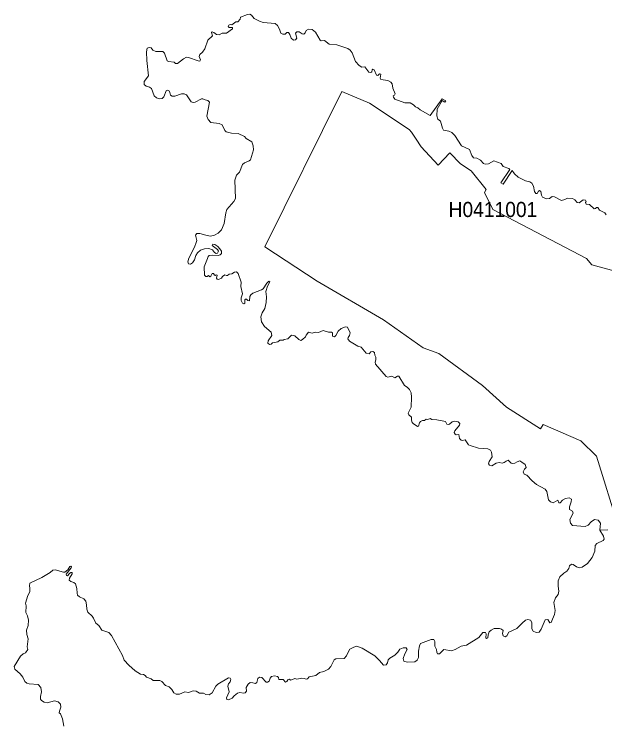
# Model space of a CAD drawing. Extents: x 369010 to 739155, y 6377141 to 6616555.
# Drawn here: x 471601 to 475502, y 6506627 to 6511297 of the extents above; entities that cross this region are included whole.
import ezdxf
from ezdxf.enums import TextEntityAlignment as Align

# ---------------------------------------------------------------- set-up
doc = ezdxf.new("R2010")
doc.units = 0
doc.header["$LTSCALE"] = 40
doc.layers.add('1', color=7, linetype='Continuous', lineweight=13)
doc.layers.add('2', color=7, linetype='Continuous')

msp = doc.modelspace()

# ---------------------------------------------------------------- linework, layer by layer
at = {"layer": '1'}
for points in [[(474391.73, 6510624.43), (474395.04, 6510667.96), (474427.98, 6510724.89), (474445.85, 6510715.95), (474451.98, 6510724.39), (474427.48, 6510737.8), (474348.2, 6510626.75), (474283, 6510664.15), (474267.27, 6510678.05), (474250.56, 6510684.18), (474238.31, 6510697.58), (474216.63, 6510711.49), (474182.04, 6510711.49), (474115.01, 6510734.99), (474105.58, 6510747.23), (474103.92, 6510757.33), (474113.35, 6510761.8), (474116.66, 6510769.58), (474101.11, 6510806.98), (474097.13, 6510835.94), (474088.2, 6510846.04), (474068.67, 6510858.29), (474023.49, 6510865.07), (474017.86, 6510872.85), (474022.99, 6510899.66), (474012.89, 6510902.97), (474001.8, 6510891.72), (473992.87, 6510892.88), (473979.46, 6510928.63), (473970.52, 6510931.94), (473964.4, 6510927.47), (473963.24, 6510916.38), (473956.62, 6510910.75), (473943.22, 6510912.9), (473917.4, 6510948.98), (473897.37, 6510946.67), (473879.5, 6510957.92), (473854.34, 6510984.07), (473833.82, 6511041.67), (473819.75, 6511059.37), (473804.69, 6511069.47), (473732.86, 6511092.97), (473682.05, 6511099.1), (473650.77, 6511122.43), (473627.93, 6511120.28), (473622.3, 6511124.75), (473591.69, 6511178.37), (473568.18, 6511195.58), (473545.84, 6511197.24), (473528.63, 6511187.31), (473523.5, 6511172.75), (473514.06, 6511164.3), (473502.31, 6511165.96), (473483.94, 6511179.37), (473467.72, 6511180.52), (473458.79, 6511170.43), (473467.72, 6511138.15), (473459.94, 6511125.91), (473446.54, 6511124.75), (473430.32, 6511138.15), (473422.54, 6511162.65), (473411.95, 6511174.4), (473401.85, 6511174.4), (473389.61, 6511164.3), (473375.7, 6511163.81), (473362.3, 6511170.43), (473353.36, 6511197.24), (473341.11, 6511220.74), (473324.89, 6511234.64), (473245.62, 6511241.93), (473220.46, 6511250.2), (473185.37, 6511267.58), (473168.16, 6511288.76), (473157.4, 6511296.54), (473141.35, 6511294.39), (473096.66, 6511276.52), (473093.85, 6511263.61), (473077.63, 6511245.24), (473064.22, 6511246.39), (473037.58, 6511225.71), (473026.99, 6511227.36), (473019.04, 6511224.55), (473015.24, 6511215.11), (473020.86, 6511208.49), (473042.54, 6511207.34), (473042.54, 6511199.56), (473002.99, 6511170.43), (472975.51, 6511170.43), (472953.83, 6511159.84), (472936.46, 6511160.99), (472920.4, 6511174.9), (472908.65, 6511180.52), (472903.02, 6511174.4), (472910.8, 6511153.71), (472880.68, 6511124.75), (472859.5, 6511067.82), (472844.93, 6511045.97), (472826.56, 6511029.09), (472822.09, 6511017.34), (472832.19, 6510994.5)], [(472832.19, 6510994.5), (472827.72, 6510986.06), (472815.97, 6510987.22), (472752.91, 6511010.72), (472738.35, 6511012.37), (472718.32, 6511001.12), (472678.77, 6510971), (472667.01, 6510970.5), (472658.57, 6510979.93), (472619.52, 6510983.41), (472610.58, 6510988.87), (472593.86, 6511039.18), (472582.77, 6511049.78), (472535.94, 6511050.27), (472517.4, 6511058.05), (472505.15, 6511073.11), (472492.9, 6511075.93), (472479.5, 6511071.46), (472474.53, 6511046.96), (472476.69, 6510990.03), (472488.44, 6510887.91), (472458.31, 6510850.51), (472459.97, 6510830.98), (472472.88, 6510820.39), (472495.06, 6510814.76), (472506.81, 6510804.83), (472526.34, 6510756.83)], [(472526.34, 6510756.83), (472540.57, 6510744.59), (472562.42, 6510737.8), (472578.64, 6510738.96), (472589.23, 6510750.71), (472604.79, 6510789.11), (472613.72, 6510793.58), (472627.13, 6510788.11), (472633.75, 6510761.3), (472644.34, 6510754.02), (472661.72, 6510754.02), (472705.74, 6510770.24), (472722.46, 6510770.24), (472738.18, 6510762.3), (472769.46, 6510716.62), (472782.21, 6510713.31), (472795.12, 6510715.46), (472837.98, 6510736.64), (472847.58, 6510736.64), (472863.14, 6510729.53), (472879.85, 6510726.71), (472890.45, 6510715.46), (472873.73, 6510622.78), (472883.16, 6510601.09), (472898.89, 6510581.56), (472954.16, 6510573.79), (472974.69, 6510565.35), (472991.24, 6510527.28), (473001.33, 6510519.5), (473036.42, 6510510.56), (473080.61, 6510507.25), (473121.82, 6510488.88), (473134.07, 6510474.98), (473171.47, 6510452.64), (473180.41, 6510426.98), (473181.57, 6510400.17), (473161.38, 6510334.8), (473151.94, 6510326.52), (473122.98, 6510313.12), (473108.91, 6510303.02), (473090.04, 6510252.87), (473068.86, 6510231.52), (473058.76, 6510198.75), (473063.23, 6510079.26), (473050.98, 6510057.58), (473006.3, 6510006.11), (472998.02, 6509983.27), (472986.93, 6509912.27), (472970.88, 6509871.55), (472948.54, 6509849.87), (472924.54, 6509835.31), (472897.07, 6509829.85), (472866.94, 6509835.31), (472827.39, 6509847.55), (472806.7, 6509846.56), (472799.42, 6509836.47), (472806.2, 6509801.88), (472802.89, 6509787.31), (472792.3, 6509757.85), (472755.39, 6509684.7), (472747.12, 6509660.7), (472752.08, 6509646.8), (472765.49, 6509643.98), (472778.9, 6509652.92), (472791.14, 6509672.95), (472800.58, 6509701.41), (472811.17, 6509719.29), (472831.86, 6509737.16), (472858.67, 6509746.6), (472885.98, 6509748.25), (472909.97, 6509738.82), (472922.88, 6509722.1), (472935.13, 6509715.32), (472942.91, 6509717.63), (472950.69, 6509730.38), (472943.41, 6509740.97), (472908.82, 6509767.29), (472913.95, 6509776.22), (472926.69, 6509775.56), (472945.06, 6509762.32), (472960.12, 6509745.44), (472970.22, 6509730.38), (472970.88, 6509714.32), (472961.94, 6509705.88), (472947.38, 6509701.41), (472909.48, 6509704.23), (472888.79, 6509702.57), (472881.01, 6509695.79), (472878.69, 6509681.89), (472854.7, 6509626.11), (472858.67, 6509571.99), (472866.94, 6509563.55), (472875.38, 6509562.56), (472884.32, 6509568.68), (472892.76, 6509561.89), (472900.54, 6509564.71), (472909.48, 6509582.58), (472917.75, 6509583.74), (472923.88, 6509571.99), (472929.01, 6509570.34)], [(476008.38, 6509478.81), (475417.03, 6509640.51), (475380.78, 6509682.55), (474762.96, 6510005.94), (474707.84, 6510117.49), (474717.61, 6510136.86), (474618.14, 6510261.15), (474547.97, 6510307.66), (474477.96, 6510379.98), (474401.99, 6510298.55), (474289.29, 6510420.2), (474255.36, 6510471.01), (474225.73, 6510515.86), (474210.01, 6510533.24), (473947.52, 6510709.17), (473765.13, 6510786.13), (473255.88, 6509760), (473602.44, 6509531.11)], [(475593.95, 6507900.9), (475447.98, 6508376.56), (475343.38, 6508478.34), (475094.79, 6508584.59), (475076.92, 6508555.8), (474852.66, 6508699.45), (474693.78, 6508841.79), (474404.81, 6509054.29), (474301.53, 6509091.37), (474040.53, 6509275.74), (473602.44, 6509531.11), (473255.88, 6509760), (473765.13, 6510786.13), (473947.52, 6510709.17), (474210.01, 6510533.24), (474225.73, 6510515.86), (474255.36, 6510471.01), (474289.29, 6510420.2), (474401.99, 6510298.55), (474477.96, 6510379.98), (474547.97, 6510307.66), (474618.14, 6510261.15), (474717.61, 6510136.86), (474707.84, 6510117.49), (474762.96, 6510005.94), (475380.78, 6509682.55), (475417.03, 6509640.51), (476008.38, 6509478.81)], [(475511.86, 6509970.19), (475501.27, 6509983.6), (475467.67, 6510000.65), (475455.92, 6510018.52), (475447.65, 6510018.52), (475439.87, 6510011.73), (475430.93, 6510010.74), (475400.81, 6510039.7), (475377.8, 6510041.86), (475374.49, 6510051.46), (475378.96, 6510058.74), (475375.16, 6510067.67), (475359.43, 6510070.32), (475332.62, 6510050.79), (475320.38, 6510052.61), (475303.66, 6510068.67), (475288.6, 6510078.27), (475254.5, 6510079.92), (475238.95, 6510070.98), (475216.11, 6510065.36), (475168.61, 6510089.85), (475154.71, 6510090.51), (475136.33, 6510079.26), (475116.14, 6510077.11), (475089.99, 6510087.2), (475082.71, 6510101.11), (475078.74, 6510125.1), (475071.62, 6510130.73), (475064.34, 6510126.26), (475055.9, 6510111.7), (475046.47, 6510110.54), (475036.87, 6510123.95), (475030.25, 6510159.03), (475020.81, 6510179.22), (475005.75, 6510187.5), (474978.28, 6510195.44), (474930.28, 6510219.11), (474905.29, 6510241.95), (474890.23, 6510263.8), (474831.64, 6510172.27), (474815.92, 6510181.71), (474874.01, 6510271.08), (474868.38, 6510276.04), (474830.48, 6510288.95), (474817.57, 6510309.48), (474767.92, 6510326.36), (474733.33, 6510307.82), (474712.15, 6510305.67), (474700.4, 6510310.63), (474679.87, 6510330.66), (474656.87, 6510345.89), (474634.53, 6510347.54), (474623.44, 6510363.6), (474607.22, 6510401.66), (474555.91, 6510427.32), (474511.89, 6510495.34), (474491.7, 6510514.37), (474471.17, 6510522.65), (474437.58, 6510529.43), (474429.8, 6510542.17), (474415.73, 6510589.84), (474398.52, 6510603.25), (474391.73, 6510624.43)], [(472929.01, 6509570.34), (472935.13, 6509574.8), (472941.75, 6509572.49), (472937.28, 6509552.46), (472942.41, 6509545.18), (472950.19, 6509543.52), (472969.72, 6509551.8), (472975.85, 6509562.56), (472992.06, 6509574.14), (473002.66, 6509568.68), (473010.44, 6509569.18), (473020.53, 6509578.61), (473039.4, 6509579.77), (473055.62, 6509590.86), (473069.02, 6509593.17), (473079.62, 6509582.09), (473099.64, 6509526.15), (473097.99, 6509497.18), (473108.08, 6509449.19), (473100.8, 6509423.04), (473100.8, 6509405.16), (473109.24, 6509386.63), (473118.18, 6509382.16), (473124.8, 6509386.63), (473124.3, 6509409.47), (473128.11, 6509413.27), (473134.89, 6509413.27), (473144.33, 6509404.33), (473154.42, 6509403.18), (473157.73, 6509430.65), (473163.36, 6509441.24), (473177.26, 6509453.99), (473234.69, 6509474.18), (473245.29, 6509481.29), (473269.95, 6509519.36), (473283.35, 6509533.26), (473289.48, 6509527.14), (473273.26, 6509498.67), (473262.66, 6509464.58), (473267.13, 6509427.84), (473265.97, 6509391.59), (473257.04, 6509352.53), (473238, 6509322.91), (473230.23, 6509296.1), (473234.2, 6509263.16), (473253.73, 6509233.53), (473297.75, 6509195.14), (473302.88, 6509173.29), (473278.88, 6509138.2), (473276.57, 6509123.64), (473287.16, 6509114.7), (473297.25, 6509117.02), (473306.19, 6509124.3), (473342.93, 6509130.43), (473356.34, 6509142.67), (473376.53, 6509142.18), (473383.65, 6509147.64), (473408.8, 6509150.95), (473432.31, 6509174.45), (473453.99, 6509171.14), (473481.96, 6509146.65), (473493.71, 6509141.02), (473505.29, 6509145.98), (473524.82, 6509165.02), (473528.3, 6509174.95), (473545.51, 6509195.63), (473570, 6509189.01), (473589.53, 6509195.63), (473610.88, 6509192.32), (473641.01, 6509206.89), (473676.75, 6509194.64), (473695.62, 6509196.3), (473702.41, 6509190.67), (473703.57, 6509167.83), (473716.97, 6509165.02), (473725.91, 6509172.3), (473739.81, 6509201.92), (473759.84, 6509219.8), (473788.3, 6509231.38), (473802.21, 6509227.58), (473820.08, 6509191.83), (473815.12, 6509172.3), (473806.18, 6509160.55), (473805.02, 6509150.62), (473816.27, 6509136.55), (473870.39, 6509101.96), (473892.74, 6509096.99), (473926.67, 6509056.28), (473945.2, 6509051.81), (473956.29, 6509065.22), (473969.03, 6509067.37), (473980.29, 6509060.75), (473983.1, 6509043.37), (473990.38, 6509029.47), (473990.38, 6509011.59), (473984.76, 6508996.53), (473987.57, 6508983.62), (474057.25, 6508902.2), (474067.84, 6508898.89), (474094.16, 6508904.84)], [(473602.44, 6509531.11), (474040.53, 6509275.74), (474301.53, 6509091.37), (474404.81, 6509054.29), (474693.78, 6508841.79), (474852.66, 6508699.45), (475076.92, 6508555.8), (475094.79, 6508584.59), (475343.38, 6508478.34), (475447.98, 6508376.56), (475593.95, 6507900.9)], [(474094.16, 6508904.84), (474116, 6508893.09), (474132.72, 6508904.35), (474140.5, 6508905.34), (474178.89, 6508842.95), (474196.77, 6508832.85), (474211.83, 6508817.29), (474222.42, 6508794.95), (474225.24, 6508764.83), (474222.42, 6508698.96), (474204.05, 6508660.39), (474207.36, 6508649.31), (474225.24, 6508634.24), (474225.9, 6508614.05), (474229.7, 6508598.99), (474236.49, 6508590.72), (474264.29, 6508571.68), (474270.42, 6508574.5), (474277.7, 6508595.19), (474284.98, 6508604.62), (474298.39, 6508612.4), (474311.79, 6508612.4), (474321.89, 6508621.34), (474333.47, 6508618.52), (474348.54, 6508624.15), (474360.29, 6508618.03), (474392.06, 6508616.37), (474450.16, 6508604.62), (474459.59, 6508587.24), (474468.03, 6508585.59), (474476.97, 6508587.9), (474493.19, 6508601.81), (474511.56, 6508606.27), (474532.74, 6508602.96), (474544.49, 6508592.37), (474542.84, 6508580.62), (474510.89, 6508543.71), (474507.58, 6508532.13), (474512.72, 6508521.54), (474520.99, 6508517.56), (474537.71, 6508518.06), (474541.68, 6508492.41), (474552.27, 6508480.66), (474560.22, 6508480), (474580.41, 6508482.81), (474602.09, 6508451.03), (474612.18, 6508446.56), (474666.8, 6508428.19), (474729.36, 6508424.22), (474747.23, 6508415.78), (474753.85, 6508401.38), (474757.83, 6508371.26), (474738.79, 6508341.63), (474733.83, 6508324.26), (474741.11, 6508315.48), (474755.01, 6508311.51), (474783.48, 6508329.88), (474803.51, 6508333.86), (474823.7, 6508329.88), (474838.1, 6508333.86), (474849.35, 6508343.95), (474863.75, 6508348.92), (474884.44, 6508328.72), (474894.04, 6508327.07), (474907.44, 6508328.72), (474923.66, 6508339.48), (474939.88, 6508344.45), (474954.94, 6508336.67), (474974.97, 6508319.95), (474981.59, 6508301.42), (474971, 6508289.17), (474962.72, 6508272.45), (474970, 6508257.89), (474987.71, 6508251.27), (475021.31, 6508212.21), (475050.27, 6508188.21), (475108.36, 6508158.09), (475119.45, 6508141.87), (475130.71, 6508087.25), (475143.45, 6508073.19), (475161.33, 6508067.06), (475190.95, 6508084.94), (475197.57, 6508067.06), (475208.16, 6508068.22), (475223.22, 6508084.94), (475241.76, 6508097.18), (475267.41, 6508100.49), (475281.81, 6508091.06), (475280.65, 6508073.19), (475269.57, 6508040.91), (475269.4, 6508024.03), (475288.27, 6508011.78), (475293.89, 6507998.38), (475271.55, 6507958.16), (475274.86, 6507932.51), (475287.77, 6507916.95), (475371.52, 6507910.83), (475391.54, 6507920.26), (475412.73, 6507943.1), (475434.57, 6507957.66)], [(475434.57, 6507957.66), (475457.91, 6507953.69), (475473.63, 6507933.67), (475469.49, 6507887.82), (475469.66, 6507887.82), (475521.79, 6507889.64)], [(475521.79, 6507889.64), (475469.66, 6507887.82), (475469.49, 6507887.82), (475493.16, 6507848.27), (475496.97, 6507828.07), (475490.84, 6507819.3), (475450.13, 6507797.95), (475438.38, 6507785.71), (475435.07, 6507748.3), (475418.85, 6507705.44), (475387.07, 6507666.38), (475351.99, 6507641.72), (475331.79, 6507637.25), (475313.92, 6507645.19), (475292.74, 6507660.75), (475282.14, 6507661.91), (475268.74, 6507650.65), (475263.28, 6507633.44), (475250.37, 6507615.07), (475231.33, 6507602.66), (475204.03, 6507577.67), (475194.59, 6507552.51), (475193.43, 6507516.76), (475197.57, 6507483), (475193.1, 6507461.81), (475176.88, 6507439.97), (475164.64, 6507408.85), (475173.57, 6507355.23), (475169.6, 6507330.74), (475157.35, 6507298.3), (475146.76, 6507276.62), (475138.98, 6507274.3), (475125.58, 6507297.14), (475108.2, 6507295.48), (475080.73, 6507232.76), (475069.14, 6507213.23), (475048.45, 6507210.41), (475028.26, 6507219.35), (475020.48, 6507234.91), (475020.48, 6507276.78), (475010.55, 6507291.35), (474994.33, 6507296.97), (474977.62, 6507292.5), (474955.27, 6507273.47), (474921.68, 6507236.56), (474867.56, 6507212.07), (474854.81, 6507188.73), (474843.56, 6507181.95), (474831.31, 6507188.73), (474826.84, 6507203.79), (474829.66, 6507223.32), (474820.22, 6507232.26), (474805.66, 6507237.23), (474772.23, 6507236.56), (474751.54, 6507227.13), (474737.64, 6507214.39), (474731.51, 6507195.35), (474729.86, 6507175.33), (474719.76, 6507171.35), (474715.29, 6507175.82), (474719.26, 6507203.13), (474713.14, 6507210.41), (474695.27, 6507209.92), (474669.61, 6507177.48), (474588.02, 6507126.17), (474554.09, 6507120.71), (474512.72, 6507098.37), (474489.21, 6507089.43), (474438.57, 6507098.37), (474410.1, 6507070.4), (474397.19, 6507070.4), (474392.73, 6507081.65), (474389.42, 6507098.86), (474378.16, 6507120.71), (474379.32, 6507151.99), (474373.2, 6507164.24), (474355.98, 6507163.58), (474284.49, 6507137.43), (474278.36, 6507122.37), (474271.74, 6507086.62), (474270.58, 6507044.74), (474262.8, 6507027.53), (474247.74, 6507017.44), (474197.43, 6507015.78), (474174.59, 6507021.9), (474169.63, 6507039.12), (474181.21, 6507069.9), (474196.93, 6507099.53), (474190.81, 6507110.12), (474169.63, 6507110.12), (474148.94, 6507100.02), (474135.04, 6507080.49), (474114.35, 6507061.46), (474082.57, 6507041.43), (474071.81, 6507029.68), (474066.85, 6507011.31), (474056.75, 6506996.75), (474041.19, 6506994.43), (474013.72, 6507026.87)], [(472115.72, 6507319.48), (472088.25, 6507345.63), (472081.13, 6507364), (472079.48, 6507393.13), (472073.85, 6507417.62), (472060.44, 6507432.69), (472032.47, 6507446.09), (472019.73, 6507457.84), (472015.76, 6507470.59), (472014.1, 6507501.87), (472005.16, 6507533.15), (471995.07, 6507540.43), (471975.54, 6507547.05), (471963.95, 6507556.65), (471965.61, 6507568.9), (471982.82, 6507598.36), (471982.82, 6507606.3), (471975.04, 6507606.8), (471966.11, 6507601.17), (471953.86, 6507584.45), (471946.58, 6507587.27), (471944.92, 6507595.71), (471977.86, 6507638.08), (471979.01, 6507645.36), (471975.04, 6507649.16), (471967.76, 6507646.35), (471954.19, 6507624.17), (471936.31, 6507608.45), (471925.72, 6507608.45), (471870.44, 6507625.17), (471856.54, 6507623.51), (471837.51, 6507607.95), (471782.4, 6507573.86), (471704.77, 6507535.96), (471701.96, 6507520.24), (471705.27, 6507503.52), (471704.77, 6507480.19), (471690.87, 6507455.53), (471676.31, 6507404.72), (471680.28, 6507387.5), (471678.63, 6507342.65), (471688.72, 6507320.47), (471695.84, 6507292.5), (471693.69, 6507257.91), (471681.44, 6507226.14), (471684.75, 6507198.17), (471693.19, 6507169.7), (471686.4, 6507116.24), (471690.38, 6507097.71), (471675.31, 6507077.18), (471660.75, 6507069.9), (471643.54, 6507055.34), (471600.51, 6506985.66), (471606.13, 6506968.28), (471640.06, 6506938.16), (471657.94, 6506915.82), (471671.84, 6506888.01), (471683.59, 6506875.6), (471700.31, 6506871.3), (471760.05, 6506866.83), (471776.77, 6506847.79), (471781.24, 6506819.33), (471773.96, 6506788.05), (471774.62, 6506769.68), (471781.57, 6506760.57), (471798.28, 6506749.98), (471817.81, 6506745.51), (471867.47, 6506758.42), (471891.46, 6506752.3), (471906.52, 6506737.24), (471909.83, 6506717.71), (471899.9, 6506691.39), (471898.75, 6506680.3), (471907.19, 6506674.18), (471919.93, 6506641.25), (471929.36, 6506590.93)], [(474013.72, 6507026.87), (473983.1, 6507055.83), (473898.86, 6507108.3), (473864.27, 6507119.55), (473843.58, 6507113.93), (473817.93, 6507101.02), (473807.83, 6507080.99), (473795.59, 6507056.99), (473779.37, 6507038.62), (473726.41, 6507037.96), (473714.16, 6507029.19), (473691.32, 6506987.31), (473677.42, 6506969.44), (473645.47, 6506953.72), (473618.17, 6506947.1), (473593.67, 6506927.57), (473548.99, 6506917.8), (473538.89, 6506904.89), (473529.46, 6506901.58), (473516.05, 6506907.71), (473500.49, 6506908.87), (473467.56, 6506901.58), (473454.65, 6506907.21), (473428.5, 6506896.12), (473417.91, 6506901.58), (473408.31, 6506897.11), (473401.69, 6506886.03), (473392.75, 6506882.72), (473377.69, 6506900.42), (473348.06, 6506901.09), (473347.57, 6506912.84), (473339.79, 6506921.11), (473320.76, 6506925.58), (473300.07, 6506921.11), (473291.79, 6506910.02), (473284.01, 6506889.83), (473274.41, 6506883.21), (473264.98, 6506883.21), (473237.01, 6506913.33), (473221.95, 6506915.65), (473209.7, 6506907.71), (473203.08, 6506879.9), (473195.8, 6506873.78), (473177.93, 6506879.24), (473159.55, 6506879.9), (473145.65, 6506869.81), (473133.9, 6506847.46), (473134.89, 6506824.13), (473125.96, 6506811.71), (473115.37, 6506809.07), (473090.37, 6506813.54), (473076.31, 6506809.07), (473052.97, 6506791.69), (473039.56, 6506776.63), (473016.56, 6506765.04), (473005.97, 6506768.35), (473003.15, 6506778.28), (473021.69, 6506819.66), (473011.1, 6506855.41), (473016.06, 6506870.97), (473026.66, 6506884.37), (473032.78, 6506900.09), (473026.66, 6506908.87), (473015.57, 6506911.68), (472946.39, 6506869.81), (472933.48, 6506855.41), (472908.98, 6506813.04), (472887.8, 6506799.63), (472867.61, 6506801.78), (472850.39, 6506810.72), (472824.74, 6506810.72), (472802.4, 6506824.13), (472782.21, 6506825.29), (472752.08, 6506814.03), (472727.59, 6506819.16), (472692.5, 6506802.94), (472671.15, 6506802.45), (472656.09, 6506813.04), (472642.19, 6506835.22), (472624.31, 6506852.59), (472600.98, 6506861.03), (472576.32, 6506886.03), (472562.42, 6506893.31), (472519.88, 6506894.63), (472505.98, 6506904.73), (472474.7, 6506915.82), (472465.76, 6506927.07), (472454.67, 6506934.35), (472435.14, 6506936.5), (472400.55, 6506958.35), (472357.52, 6506994.6), (472327.4, 6507028.69), (472315.82, 6507059.81), (472244.32, 6507190.39), (472225.95, 6507211.57), (472180.76, 6507227.3), (472160.9, 6507256.92), (472139.72, 6507271.98), (472125.15, 6507305.41), (472115.72, 6507319.48)]]:
    msp.add_lwpolyline(points, dxfattribs=at)

# ---------------------------------------------------------------- texts
at = {"layer": '2', "width": 0.95}
msp.add_text('H0411001', height=100, dxfattribs=at).set_placement((474762.95, 6509955.94), align=Align.CENTER)

doc.saveas('drawing.dxf')
